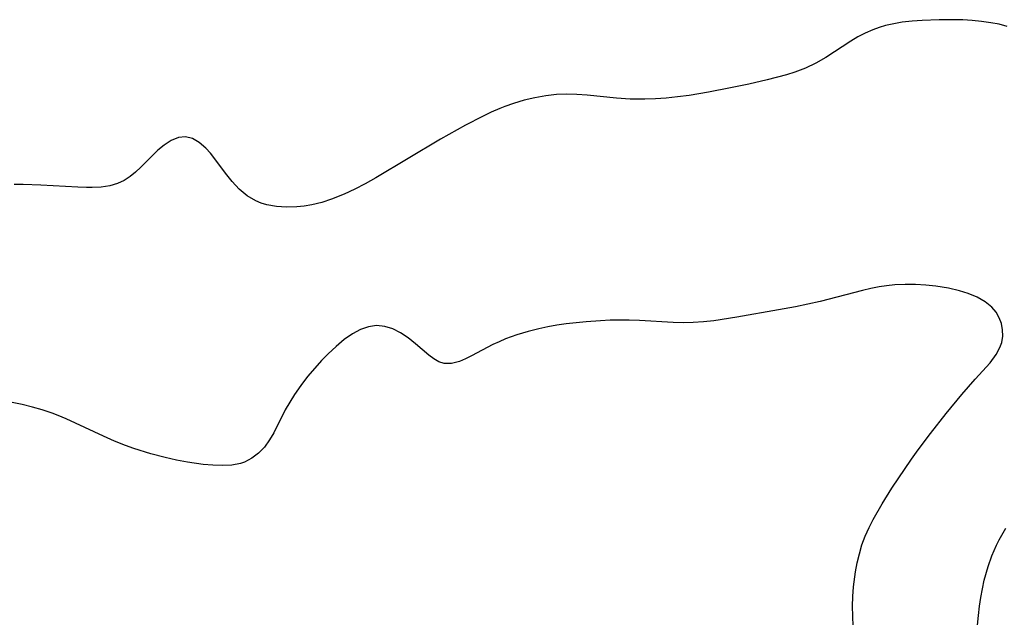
# Model space of a CAD drawing. Header units: metres. Extents: x 1073367 to 1082519, y 1569854 to 1574957.
# Tile 540 of 656: x 1077912 to 1078068, y 1574152 to 1574246. Entities that reach past the tile are written whole.
import ezdxf

# ---------------------------------------------------------------- set-up
doc = ezdxf.new("R2010")
doc.units = ezdxf.units.M
doc.layers.add('CGG_CurvaNivelLidar_v1', color=253, linetype='Continuous', lineweight=30)

msp = doc.modelspace()

# ---------------------------------------------------------------- linework, layer by layer
at = {"layer": 'CGG_CurvaNivelLidar_v1'}
for p, q in [((1078059.777, 1574246.1902, 71), (1078057.3537, 1574246.1876, 71)), ((1078061.0428, 1574246.1495, 71), (1078059.777, 1574246.1902, 71)), ((1078047.8632, 1574244.9526, 71), (1078046.8782, 1574244.6026, 71)), ((1078048.8693, 1574245.2485, 71), (1078047.8632, 1574244.9526, 71)), ((1078050.176, 1574245.5524, 71), (1078048.8693, 1574245.2485, 71)), ((1078051.5057, 1574245.7819, 71), (1078050.176, 1574245.5524, 71)), ((1078053.0558, 1574245.9646, 71), (1078051.5057, 1574245.7819, 71)), ((1078054.6227, 1574246.0817, 71), (1078053.0558, 1574245.9646, 71)), ((1078057.3537, 1574246.1876, 71), (1078054.6227, 1574246.0817, 71)), ((1078062.5446, 1574246.061, 71), (1078061.0428, 1574246.1495, 71)), ((1078064.0329, 1574245.9202, 71), (1078062.5446, 1574246.061, 71)), ((1078065.5017, 1574245.7137, 71), (1078064.0329, 1574245.9202, 71)), ((1078066.7864, 1574245.4617, 71), (1078065.5017, 1574245.7137, 71)), ((1078068.0444, 1574245.1332, 71), (1078066.7864, 1574245.4617, 71)), ((1078044.4926, 1574243.4788, 71), (1078043.3567, 1574242.811, 71)), ((1078045.6664, 1574244.08, 71), (1078044.4926, 1574243.4788, 71)), ((1078046.8782, 1574244.6026, 71), (1078045.6664, 1574244.08, 71)), ((1078043.3567, 1574242.811, 71), (1078039.4136, 1574240.2037, 71)), ((1078039.4136, 1574240.2037, 71), (1078037.8415, 1574239.3065, 71)), ((1078036.2217, 1574238.5488, 71), (1078034.5382, 1574237.9087, 71)), ((1078037.8415, 1574239.3065, 71), (1078036.2217, 1574238.5488, 71)), ((1078033.1978, 1574237.4825, 71), (1078030.1675, 1574236.6769, 71)), ((1078034.5382, 1574237.9087, 71), (1078033.1978, 1574237.4825, 71)), ((1078024.3561, 1574235.401, 71), (1078020.9176, 1574234.7289, 71)), ((1078027.2777, 1574236.0181, 71), (1078024.3561, 1574235.401, 71)), ((1078030.1675, 1574236.6769, 71), (1078027.2777, 1574236.0181, 71)), ((1077993.4841, 1574233.8454, 71), (1077991.7923, 1574233.4537, 71)), ((1077995.1878, 1574234.1451, 71), (1077993.4841, 1574233.8454, 71)), ((1077996.8978, 1574234.3465, 71), (1077995.1878, 1574234.1451, 71)), ((1077998.474, 1574234.4307, 71), (1077996.8978, 1574234.3465, 71)), ((1078000.1253, 1574234.3946, 71), (1077998.474, 1574234.4307, 71)), ((1078001.7167, 1574234.2693, 71), (1078000.1253, 1574234.3946, 71)), ((1078006.393, 1574233.7651, 71), (1078001.7167, 1574234.2693, 71)), ((1078008.5508, 1574233.6317, 71), (1078006.393, 1574233.7651, 71)), ((1078014.193, 1574233.8153, 71), (1078012.5114, 1574233.6925, 71)), ((1078016.0282, 1574234.0033, 71), (1078014.193, 1574233.8153, 71)), ((1078017.8613, 1574234.2378, 71), (1078016.0282, 1574234.0033, 71)), ((1078020.9176, 1574234.7289, 71), (1078017.8613, 1574234.2378, 71)), ((1077988.7502, 1574232.4924, 71), (1077987.9233, 1574232.1645, 71)), ((1077990.1187, 1574232.9693, 71), (1077988.7502, 1574232.4924, 71)), ((1077991.7923, 1574233.4537, 71), (1077990.1187, 1574232.9693, 71)), ((1078010.8312, 1574233.6236, 71), (1078008.5508, 1574233.6317, 71)), ((1078012.5114, 1574233.6925, 71), (1078010.8312, 1574233.6236, 71)), ((1077985.2044, 1574230.9084, 71), (1077982.524, 1574229.5041, 71)), ((1077986.5564, 1574231.5624, 71), (1077985.2044, 1574230.9084, 71)), ((1077987.9233, 1574232.1645, 71), (1077986.5564, 1574231.5624, 71)), ((1077982.524, 1574229.5041, 71), (1077978.559, 1574227.2987, 71)), ((1077937.1828, 1574227.5616, 71), (1077936.0511, 1574227.102, 71)), ((1077938.3089, 1574227.6809, 71), (1077937.1828, 1574227.5616, 71)), ((1077939.4111, 1574227.3957, 71), (1077938.3089, 1574227.6809, 71)), ((1077934.9328, 1574226.3827, 71), (1077933.9464, 1574225.5664, 71)), ((1077936.0511, 1574227.102, 71), (1077934.9328, 1574226.3827, 71)), ((1077940.4793, 1574226.7686, 71), (1077939.4111, 1574227.3957, 71)), ((1077941.5029, 1574225.8784, 71), (1077940.4793, 1574226.7686, 71)), ((1077978.559, 1574227.2987, 71), (1077968.3393, 1574221.1883, 71)), ((1077932.9788, 1574224.6475, 71), (1077931.2348, 1574222.876, 71)), ((1077933.9464, 1574225.5664, 71), (1077932.9788, 1574224.6475, 71)), ((1077942.2316, 1574225.0832, 71), (1077941.5029, 1574225.8784, 71)), ((1077942.9382, 1574224.2075, 71), (1077942.2316, 1574225.0832, 71)), ((1077931.2348, 1574222.876, 71), (1077930.4208, 1574222.1085, 71)), ((1077944.6166, 1574221.9271, 71), (1077942.9382, 1574224.2075, 71)), ((1077929.5384, 1574221.3966, 71), (1077928.595, 1574220.7843, 71)), ((1077930.4208, 1574222.1085, 71), (1077929.5384, 1574221.3966, 71)), ((1077945.6593, 1574220.6047, 71), (1077944.6166, 1574221.9271, 71)), ((1077912.6558, 1574220.1343, 71), (1077911.264, 1574220.127, 71)), ((1077915.4269, 1574220.062, 71), (1077912.6558, 1574220.1343, 71)), ((1077921.288, 1574219.7029, 71), (1077915.4269, 1574220.062, 71)), ((1077926.3243, 1574219.928, 71), (1077924.9843, 1574219.7252, 71)), ((1077927.5857, 1574220.3013, 71), (1077926.3243, 1574219.928, 71)), ((1077928.595, 1574220.7843, 71), (1077927.5857, 1574220.3013, 71)), ((1077946.7905, 1574219.4151, 71), (1077945.6593, 1574220.6047, 71)), ((1077966.6938, 1574220.2701, 71), (1077965.0321, 1574219.4066, 71)), ((1077968.3393, 1574221.1883, 71), (1077966.6938, 1574220.2701, 71)), ((1077922.6845, 1574219.6515, 71), (1077921.288, 1574219.7029, 71)), ((1077923.5823, 1574219.6501, 71), (1077922.6845, 1574219.6515, 71)), ((1077924.9843, 1574219.7252, 71), (1077923.5823, 1574219.6501, 71)), ((1077948.0408, 1574218.3821, 71), (1077946.7905, 1574219.4151, 71)), ((1077949.4147, 1574217.5629, 71), (1077948.0408, 1574218.3821, 71)), ((1077963.3511, 1574218.6181, 71), (1077961.3727, 1574217.8264, 71)), ((1077965.0321, 1574219.4066, 71), (1077963.3511, 1574218.6181, 71)), ((1077950.2656, 1574217.2106, 71), (1077949.4147, 1574217.5629, 71)), ((1077951.1539, 1574216.9427, 71), (1077950.2656, 1574217.2106, 71)), ((1077952.6735, 1574216.664, 71), (1077951.1539, 1574216.9427, 71)), ((1077954.2503, 1574216.5578, 71), (1077952.6735, 1574216.664, 71)), ((1077957.0466, 1574216.7265, 71), (1077955.8628, 1574216.6034, 71)), ((1077958.2329, 1574216.9272, 71), (1077957.0466, 1574216.7265, 71)), ((1077959.808, 1574217.3172, 71), (1077958.2329, 1574216.9272, 71)), ((1077961.3727, 1574217.8264, 71), (1077959.808, 1574217.3172, 71)), ((1077955.8628, 1574216.6034, 71), (1077954.2503, 1574216.5578, 71)), ((1078050.3374, 1574204.284, 71.5), (1078048.9995, 1574204.1542, 71.5)), ((1078051.9655, 1574204.3499, 71.5), (1078050.3374, 1574204.284, 71.5)), ((1078053.595, 1574204.3311, 71.5), (1078051.9655, 1574204.3499, 71.5)), ((1078055.2176, 1574204.2371, 71.5), (1078053.595, 1574204.3311, 71.5)), ((1078056.8234, 1574204.072, 71.5), (1078055.2176, 1574204.2371, 71.5)), ((1078045.2038, 1574203.4146, 71.5), (1078038.512, 1574201.6752, 71.5)), ((1078046.5264, 1574203.7196, 71.5), (1078045.2038, 1574203.4146, 71.5)), ((1078047.8521, 1574203.9797, 71.5), (1078046.5264, 1574203.7196, 71.5)), ((1078048.9995, 1574204.1542, 71.5), (1078047.8521, 1574203.9797, 71.5)), ((1078058.8155, 1574203.7583, 71.5), (1078056.8234, 1574204.072, 71.5)), ((1078060.5368, 1574203.3683, 71.5), (1078058.8155, 1574203.7583, 71.5)), ((1078061.9086, 1574202.9475, 71.5), (1078060.5368, 1574203.3683, 71.5)), ((1078063.3248, 1574202.3591, 71.5), (1078061.9086, 1574202.9475, 71.5)), ((1078038.512, 1574201.6752, 71.5), (1078034.6325, 1574200.8353, 71.5)), ((1078064.5912, 1574201.6319, 71.5), (1078063.3248, 1574202.3591, 71.5)), ((1078065.6592, 1574200.7493, 71.5), (1078064.5912, 1574201.6319, 71.5)), ((1078031.9785, 1574200.3249, 71.5), (1078025.4004, 1574199.1902, 71.5)), ((1078034.6325, 1574200.8353, 71.5), (1078031.9785, 1574200.3249, 71.5)), ((1078066.3065, 1574199.9645, 71.5), (1078065.6592, 1574200.7493, 71.5)), ((1078066.8056, 1574199.0995, 71.5), (1078066.3065, 1574199.9645, 71.5)), ((1077998.4391, 1574198.1346, 71.5), (1077996.9711, 1574197.9179, 71.5)), ((1078001.5736, 1574198.4745, 71.5), (1077998.4391, 1574198.1346, 71.5)), ((1078003.8284, 1574198.6357, 71.5), (1078001.5736, 1574198.4745, 71.5)), ((1078005.3517, 1574198.7041, 71.5), (1078003.8284, 1574198.6357, 71.5)), ((1078006.875, 1574198.7339, 71.5), (1078005.3517, 1574198.7041, 71.5)), ((1078008.3967, 1574198.7202, 71.5), (1078006.875, 1574198.7339, 71.5)), ((1078010.0131, 1574198.6563, 71.5), (1078008.3967, 1574198.7202, 71.5)), ((1078015.3066, 1574198.3531, 71.5), (1078010.0131, 1574198.6563, 71.5)), ((1078016.8828, 1574198.3167, 71.5), (1078015.3066, 1574198.3531, 71.5)), ((1078018.4561, 1574198.3426, 71.5), (1078016.8828, 1574198.3167, 71.5)), ((1078020.0905, 1574198.4532, 71.5), (1078018.4561, 1574198.3426, 71.5)), ((1078021.7232, 1574198.6335, 71.5), (1078020.0905, 1574198.4532, 71.5)), ((1078025.4004, 1574199.1902, 71.5), (1078021.7232, 1574198.6335, 71.5)), ((1078067.1536, 1574198.1762, 71.5), (1078066.8056, 1574199.0995, 71.5)), ((1078067.3469, 1574197.1836, 71.5), (1078067.1536, 1574198.1762, 71.5)), ((1077964.6957, 1574196.5674, 71.5), (1077963.3686, 1574195.6519, 71.5)), ((1077965.9352, 1574197.2211, 71.5), (1077964.6957, 1574196.5674, 71.5)), ((1077967.1937, 1574197.6643, 71.5), (1077965.9352, 1574197.2211, 71.5)), ((1077968.46, 1574197.8501, 71.5), (1077967.1937, 1574197.6643, 71.5)), ((1077969.7601, 1574197.733, 71.5), (1077968.46, 1574197.8501, 71.5)), ((1077971.0344, 1574197.3453, 71.5), (1077969.7601, 1574197.733, 71.5)), ((1077972.2591, 1574196.739, 71.5), (1077971.0344, 1574197.3453, 71.5)), ((1077973.4866, 1574195.908, 71.5), (1077972.2591, 1574196.739, 71.5)), ((1077992.4167, 1574196.9277, 71.5), (1077990.6086, 1574196.3814, 71.5)), ((1077994.0781, 1574197.3529, 71.5), (1077992.4167, 1574196.9277, 71.5)), ((1077995.516, 1574197.6591, 71.5), (1077994.0781, 1574197.3529, 71.5)), ((1077996.9711, 1574197.9179, 71.5), (1077995.516, 1574197.6591, 71.5)), ((1078067.3669, 1574196.1739, 71.5), (1078067.3469, 1574197.1836, 71.5)), ((1077963.3686, 1574195.6519, 71.5), (1077962.0756, 1574194.5774, 71.5)), ((1077974.6463, 1574194.9679, 71.5), (1077973.4866, 1574195.908, 71.5)), ((1077976.7277, 1574193.1806, 71.5), (1077974.6463, 1574194.9679, 71.5)), ((1077987.8325, 1574195.3142, 71.5), (1077986.8376, 1574194.8469, 71.5)), ((1077988.8607, 1574195.749, 71.5), (1077987.8325, 1574195.3142, 71.5)), ((1077990.6086, 1574196.3814, 71.5), (1077988.8607, 1574195.749, 71.5)), ((1078066.9271, 1574194.3711, 71.5), (1078067.204, 1574195.1699, 71.5)), ((1078067.204, 1574195.1699, 71.5), (1078067.3669, 1574196.1739, 71.5)), ((1077960.8158, 1574193.3851, 71.5), (1077959.7973, 1574192.3307, 71.5)), ((1077962.0756, 1574194.5774, 71.5), (1077960.8158, 1574193.3851, 71.5)), ((1077986.8376, 1574194.8469, 71.5), (1077983.4632, 1574193.0546, 71.5)), ((1078066.3425, 1574193.2964, 71.5), (1078066.9271, 1574194.3711, 71.5)), ((1077959.7973, 1574192.3307, 71.5), (1077958.7254, 1574191.1462, 71.5)), ((1077977.5138, 1574192.5965, 71.5), (1077976.7277, 1574193.1806, 71.5)), ((1077978.3075, 1574192.1442, 71.5), (1077977.5138, 1574192.5965, 71.5)), ((1077979.1279, 1574191.8759, 71.5), (1077978.3075, 1574192.1442, 71.5)), ((1077980.3239, 1574191.867, 71.5), (1077979.1279, 1574191.8759, 71.5)), ((1077981.5883, 1574192.1991, 71.5), (1077980.3239, 1574191.867, 71.5)), ((1077982.5118, 1574192.5836, 71.5), (1077981.5883, 1574192.1991, 71.5)), ((1077983.4632, 1574193.0546, 71.5), (1077982.5118, 1574192.5836, 71.5)), ((1078062.9904, 1574189.3834, 71.5), (1078065.367, 1574191.9982, 71.5)), ((1078065.367, 1574191.9982, 71.5), (1078066.3425, 1574193.2964, 71.5)), ((1077958.7254, 1574191.1462, 71.5), (1077957.5917, 1574189.8019, 71.5)), ((1077957.5917, 1574189.8019, 71.5), (1077956.5142, 1574188.4127, 71.5)), ((1078060.8838, 1574186.9595, 71.5), (1078062.9904, 1574189.3834, 71.5)), ((1077956.5142, 1574188.4127, 71.5), (1077955.5116, 1574186.9802, 71.5)), ((1077912.5292, 1574185.3907, 71.5), (1077910.9332, 1574185.7233, 71.5)), ((1077954.7552, 1574185.77, 71.5), (1077954.0601, 1574184.5438, 71.5)), ((1077955.5116, 1574186.9802, 71.5), (1077954.7552, 1574185.77, 71.5)), ((1078058.4353, 1574183.9566, 71.5), (1078060.8838, 1574186.9595, 71.5)), ((1077914.1133, 1574184.9935, 71.5), (1077912.5292, 1574185.3907, 71.5)), ((1077915.6823, 1574184.5336, 71.5), (1077914.1133, 1574184.9935, 71.5)), ((1077917.2321, 1574184.0089, 71.5), (1077915.6823, 1574184.5336, 71.5)), ((1077918.211, 1574183.6366, 71.5), (1077917.2321, 1574184.0089, 71.5)), ((1077954.0601, 1574184.5438, 71.5), (1077952.2347, 1574180.9023, 71.5)), ((1077919.4391, 1574183.1204, 71.5), (1077918.211, 1574183.6366, 71.5)), ((1077925.3239, 1574180.3642, 71.5), (1077919.4391, 1574183.1204, 71.5)), ((1078055.9536, 1574180.8155, 71.5), (1078058.4353, 1574183.9566, 71.5)), ((1077952.2347, 1574180.9023, 71.5), (1077951.5866, 1574179.784, 71.5)), ((1077927.0617, 1574179.6046, 71.5), (1077925.3239, 1574180.3642, 71.5)), ((1077928.8238, 1574178.9065, 71.5), (1077927.0617, 1574179.6046, 71.5)), ((1077951.5866, 1574179.784, 71.5), (1077950.7638, 1574178.6759, 71.5)), ((1078054.0189, 1574178.248, 71.5), (1078055.9536, 1574180.8155, 71.5)), ((1077930.1441, 1574178.4383, 71.5), (1077928.8238, 1574178.9065, 71.5)), ((1077932.8153, 1574177.6125, 71.5), (1077930.1441, 1574178.4383, 71.5)), ((1077950.7638, 1574178.6759, 71.5), (1077949.8201, 1574177.7071, 71.5)), ((1078052.952, 1574176.7451, 71.5), (1078054.0189, 1574178.248, 71.5)), ((1077935.0941, 1574177.0137, 71.5), (1077932.8153, 1574177.6125, 71.5)), ((1077936.8533, 1574176.6157, 71.5), (1077935.0941, 1574177.0137, 71.5)), ((1077938.6035, 1574176.2809, 71.5), (1077936.8533, 1574176.6157, 71.5)), ((1077941.0758, 1574175.9274, 71.5), (1077938.6035, 1574176.2809, 71.5)), ((1077947.5981, 1574176.303, 71.5), (1077946.9761, 1574176.0908, 71.5)), ((1077948.764, 1574176.9042, 71.5), (1077947.5981, 1574176.303, 71.5)), ((1077949.8201, 1574177.7071, 71.5), (1077948.764, 1574176.9042, 71.5)), ((1078049.8714, 1574172.1607, 71.5), (1078052.952, 1574176.7451, 71.5)), ((1077942.6377, 1574175.7829, 71.5), (1077941.0758, 1574175.9274, 71.5)), ((1077944.1524, 1574175.734, 71.5), (1077942.6377, 1574175.7829, 71.5)), ((1077945.605, 1574175.8202, 71.5), (1077944.1524, 1574175.734, 71.5)), ((1077946.9761, 1574176.0908, 71.5), (1077945.605, 1574175.8202, 71.5)), ((1078048.3327, 1574169.704, 71.5), (1078049.8714, 1574172.1607, 71.5)), ((1078046.9088, 1574167.2369, 71.5), (1078048.3327, 1574169.704, 71.5)), ((1078046.2675, 1574165.9781, 71.5), (1078046.9088, 1574167.2369, 71.5)), ((1078045.6604, 1574164.6059, 71.5), (1078046.2675, 1574165.9781, 71.5)), ((1078066.8065, 1574164.0242, 71), (1078067.8695, 1574165.8316, 71)), ((1078045.1428, 1574163.2024, 71.5), (1078045.6604, 1574164.6059, 71.5)), ((1078066.3618, 1574163.1481, 71), (1078066.8065, 1574164.0242, 71)), ((1078044.732, 1574161.8126, 71.5), (1078045.1428, 1574163.2024, 71.5)), ((1078065.654, 1574161.5003, 71), (1078066.3618, 1574163.1481, 71)), ((1078044.3999, 1574160.4002, 71.5), (1078044.732, 1574161.8126, 71.5)), ((1078065.0613, 1574159.8023, 71), (1078065.654, 1574161.5003, 71)), ((1078044.1344, 1574158.9711, 71.5), (1078044.3999, 1574160.4002, 71.5)), ((1078064.4571, 1574157.6401, 71), (1078065.0613, 1574159.8023, 71)), ((1078043.8264, 1574156.5774, 71.5), (1078044.1344, 1574158.9711, 71.5)), ((1078064.1523, 1574156.2881, 71), (1078064.4571, 1574157.6401, 71)), ((1078043.7143, 1574155.0612, 71.5), (1078043.8264, 1574156.5774, 71.5)), ((1078063.8963, 1574154.9241, 71), (1078064.1523, 1574156.2881, 71)), ((1078043.6634, 1574153.5441, 71.5), (1078043.7143, 1574155.0612, 71.5)), ((1078063.6888, 1574153.551, 71), (1078063.8963, 1574154.9241, 71)), ((1078043.6772, 1574151.9639, 71.5), (1078043.6634, 1574153.5441, 71.5)), ((1078063.5183, 1574152.038, 71), (1078063.6888, 1574153.551, 71)), ((1078043.7603, 1574150.3937, 71.5), (1078043.6772, 1574151.9639, 71.5)), ((1078063.4056, 1574150.5208, 71), (1078063.5183, 1574152.038, 71))]:
    msp.add_line(p, q, dxfattribs=at)

doc.saveas('drawing.dxf')
